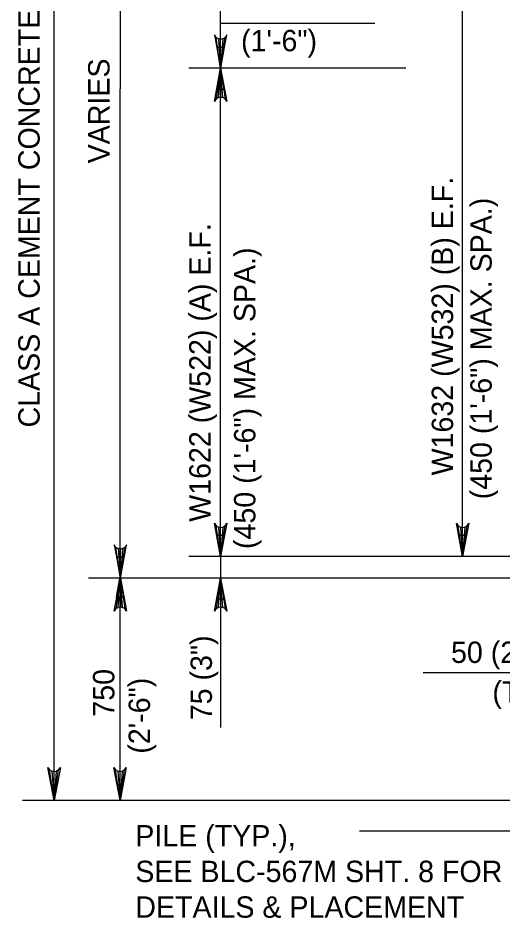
# Model space of a CAD drawing. Extents: x 638340 to 640241, y 295465 to 298435.
# Drawn here: x 638988 to 639056.1, y 295778 to 295904.3 of the extents above; entities that cross this region are included whole.
import ezdxf

# ---------------------------------------------------------------- set-up
doc = ezdxf.new("R2010")
doc.units = 0
doc.layers.add('3', color=7, linetype='Continuous')
doc.layers.add('4', color=7, linetype='Continuous')

msp = doc.modelspace()

# ---------------------------------------------------------------- linework, layer by layer
at = {"layer": '3'}
for p, q in [((638993.08, 295794.46), (638993.08, 295962.99)), ((639016.44, 295903.57), (639038.1, 295903.57)), ((639093.3, 295790.18), (639035.95, 295790.18))]:
    msp.add_line(p, q, dxfattribs=at)
at = {"layer": '4'}
for p, q in [((639002.34, 295963), (639002.34, 295894.35)), ((639050.41, 295828.73), (639050.41, 295910.97)), ((639016.44, 295900.22), (639016.44, 295906.65)), ((639015.86, 295897.26), (639012.01, 295897.26)), ((639042.46, 295897.26), (639012.01, 295897.26)), ((639016.44, 295828.73), (639016.44, 295897.26)), ((639002.34, 295828.65), (639002.34, 295894.35)), ((639073.36, 295828.73), (639012.01, 295828.73)), ((639016.44, 295828.73), (639016.44, 295804.74)), ((639071.21, 295828.73), (639041, 295828.73)), ((639081.44, 295825.7), (638997.91, 295825.7)), ((639081.44, 295825.7), (639011.3, 295825.7)), ((639047.77, 295825.7), (639012.01, 295825.7)), ((639002.34, 295794.46), (639002.34, 295823.01)), ((639016.44, 295822.75), (639016.44, 295819.79)), ((639084.9, 295812.38), (639044.87, 295812.38)), ((639081.44, 295794.46), (638988.64, 295794.46))]:
    msp.add_line(p, q, dxfattribs=at)
for points in [[(639016.44, 295897.26), (639017.31, 295901.92), (639017.07, 295901.57), (639016.75, 295901.38), (639016.44, 295901.33), (639016.13, 295901.38), (639015.82, 295901.57), (639015.57, 295901.92), (639016.44, 295897.26), (639015.82, 295901.57), (639016.13, 295901.38), (639016.44, 295897.26), (639016.44, 295901.33), (639016.75, 295901.38), (639016.44, 295897.26), (639017.07, 295901.57)], [(639016.44, 295897.26), (639017.31, 295892.6), (639017.07, 295892.96), (639016.75, 295893.15), (639016.44, 295893.2), (639016.13, 295893.15), (639015.82, 295892.96), (639015.57, 295892.6), (639016.44, 295897.26), (639015.82, 295892.96), (639016.13, 295893.15), (639016.44, 295897.26), (639016.44, 295893.2), (639016.75, 295893.15), (639016.44, 295897.26), (639017.07, 295892.96)], [(639016.44, 295828.73), (639015.57, 295833.4), (639015.82, 295833.04), (639016.13, 295832.85), (639016.44, 295832.8), (639016.75, 295832.85), (639017.07, 295833.04), (639017.31, 295833.4), (639016.44, 295828.73), (639017.07, 295833.04), (639016.75, 295832.85), (639016.44, 295828.73), (639016.44, 295832.8), (639016.13, 295832.85), (639016.44, 295828.73), (639015.82, 295833.04)], [(639050.41, 295828.73), (639049.54, 295833.4), (639049.78, 295833.04), (639050.1, 295832.85), (639050.41, 295832.8), (639050.72, 295832.85), (639051.04, 295833.04), (639051.28, 295833.4), (639050.41, 295828.73), (639051.04, 295833.04), (639050.72, 295832.85), (639050.41, 295828.73), (639050.41, 295832.8), (639050.1, 295832.85), (639050.41, 295828.73), (639049.78, 295833.04)], [(639002.38, 295825.7), (639003.26, 295830.36), (639003.01, 295830), (639002.69, 295829.82), (639002.38, 295829.76), (639002.07, 295829.82), (639001.76, 295830), (639001.51, 295830.36), (639002.38, 295825.7), (639001.76, 295830), (639002.07, 295829.82), (639002.38, 295825.7), (639002.38, 295829.76), (639002.69, 295829.82), (639002.38, 295825.7), (639003.01, 295830)], [(639002.38, 295825.7), (639003.26, 295821.04), (639003.01, 295821.4), (639002.69, 295821.58), (639002.38, 295821.64), (639002.07, 295821.58), (639001.76, 295821.4), (639001.51, 295821.04), (639002.38, 295825.7), (639001.76, 295821.4), (639002.07, 295821.58), (639002.38, 295825.7), (639002.38, 295821.64), (639002.69, 295821.58), (639002.38, 295825.7), (639003.01, 295821.4)], [(639016.44, 295825.7), (639017.31, 295821.04), (639017.07, 295821.4), (639016.75, 295821.58), (639016.44, 295821.64), (639016.13, 295821.58), (639015.82, 295821.4), (639015.57, 295821.04), (639016.44, 295825.7), (639015.82, 295821.4), (639016.13, 295821.58), (639016.44, 295825.7), (639016.44, 295821.64), (639016.75, 295821.58), (639016.44, 295825.7), (639017.07, 295821.4)], [(638993.08, 295794.46), (638992.21, 295799.12), (638992.46, 295798.76), (638992.77, 295798.58), (638993.08, 295798.53), (638993.39, 295798.58), (638993.71, 295798.76), (638993.96, 295799.12), (638993.08, 295794.46), (638993.71, 295798.76), (638993.39, 295798.58), (638993.08, 295794.46), (638993.08, 295798.53), (638992.77, 295798.58), (638993.08, 295794.46), (638992.46, 295798.76)], [(639002.34, 295794.46), (639001.46, 295799.12), (639001.71, 295798.76), (639002.02, 295798.58), (639002.34, 295798.53), (639002.65, 295798.58), (639002.96, 295798.76), (639003.21, 295799.12), (639002.34, 295794.46), (639002.96, 295798.76), (639002.65, 295798.58), (639002.34, 295794.46), (639002.34, 295798.53), (639002.02, 295798.58), (639002.34, 295794.46), (639001.71, 295798.76)]]:
    msp.add_lwpolyline(points, dxfattribs=at)
for points in [[(639015.95, 295900.22), (639016.94, 295900.22), (639016.44, 295897.26)], [(639015.95, 295894.31), (639016.94, 295894.31), (639016.44, 295897.26)], [(639015.95, 295831.69), (639016.94, 295831.69), (639016.44, 295828.73)], [(639049.92, 295831.69), (639050.9, 295831.69), (639050.41, 295828.73)], [(639002.83, 295828.65), (639001.85, 295828.65), (639002.34, 295825.7)], [(639002.83, 295823.01), (639001.85, 295823.01), (639002.34, 295825.97)], [(639015.95, 295822.75), (639016.94, 295822.75), (639016.44, 295825.7)]]:
    msp.add_lwpolyline(points, close=True, dxfattribs=at)

# ---------------------------------------------------------------- texts
at = {"layer": '3'}
for s, p in [('75 (3")', (639015.23, 295805.74)), ('750', (639001.54, 295806.24)), ('(2\'-6")', (639006.54, 295801.04))]:
    msp.add_text(s, height=3, rotation=90, dxfattribs=at).set_placement(p)
for s, p in [('50 (2")CLR.', (639048.78, 295813.78)), ('PILE (TYP.), ', (639004.48, 295788.02)), ('SEE BLC-567M SHT. 8 FOR', (639004.48, 295783.02)), ('DETAILS & PLACEMENT  ', (639004.48, 295778.02))]:
    msp.add_text(s, height=3.0001, dxfattribs=at).set_placement(p)
at = {"layer": '4'}
for s, height, p in [('CLASS A CEMENT CONCRETE', 3.0001, (638991.06, 295846.83)), ('VARIES', 3, (639000.86, 295883.9)), ('W1632 (W532) (B) E.F.', 3.0001, (639049.07, 295840.1)), ('(450 (1\'-6") MAX. SPA.)', 3.0001, (639054.49, 295836.75)), ('W1622 (W522) (A) E.F.', 3.0001, (639015.04, 295833.59)), ('(450 (1\'-6") MAX. SPA.)', 3.0001, (639021.33, 295829.77))]:
    msp.add_text(s, height=height, rotation=90, dxfattribs=at).set_placement(p)
for s, p in [('(1\'-6")', (639019.32, 295899.63)), ('(TYP.)', (639054.59, 295808.22))]:
    msp.add_text(s, height=3, dxfattribs=at).set_placement(p)

doc.saveas('drawing.dxf')
